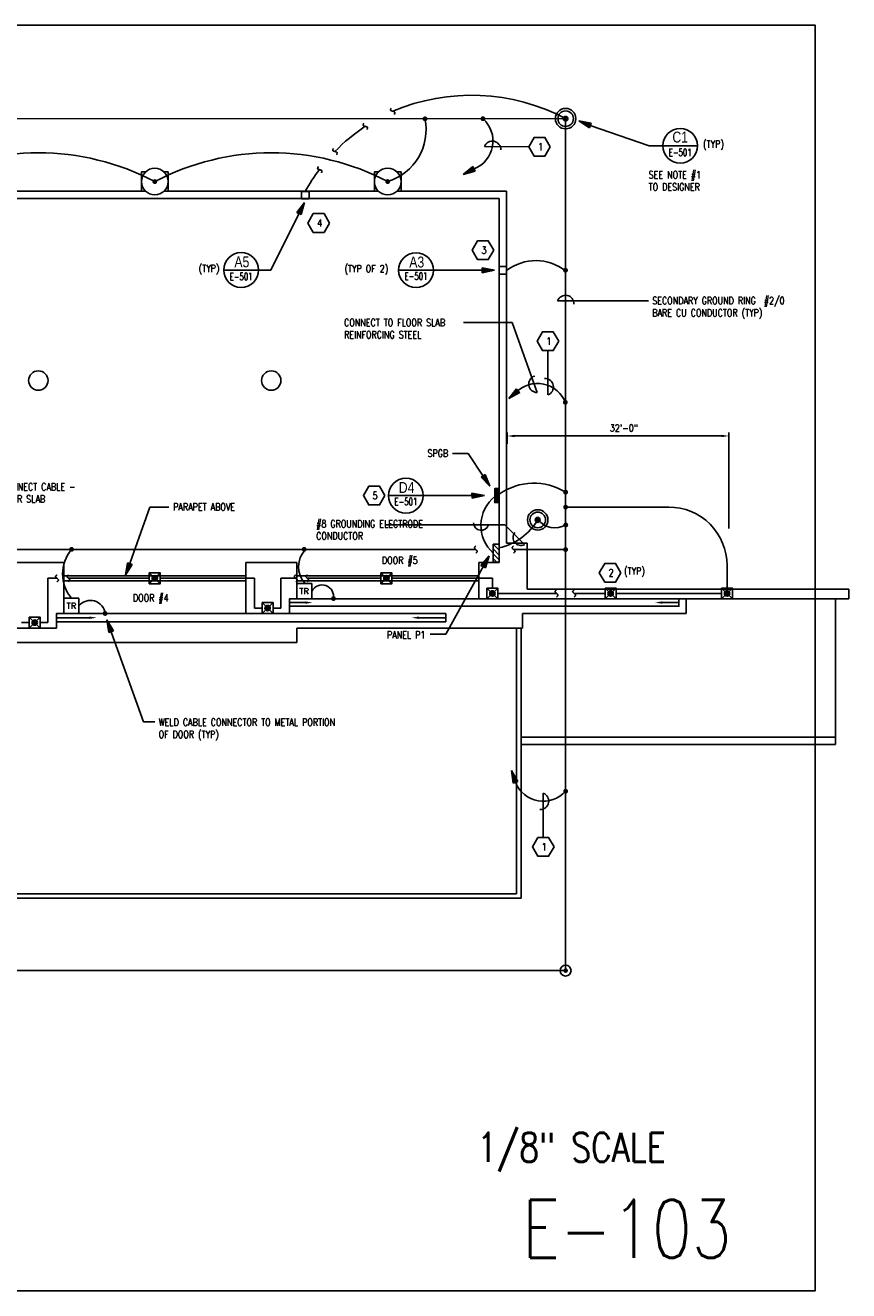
# Model space of a CAD drawing. Header units: inches. Extents: x -9715 to 32893, y -15613 to -1138.
# Tile 353 of 380: x 17170 to 18528, y -12961 to -10875. Entities that reach past the tile are written whole.
import ezdxf
from ezdxf.enums import TextEntityAlignment as Align

# ---------------------------------------------------------------- set-up
doc = ezdxf.new("R2010")
doc.units = ezdxf.units.IN
doc.header["$MEASUREMENT"] = 0
doc.layers.get('0').update_dxf_attribs({"color": 252})
doc.layers.get('DEFPOINTS').update_dxf_attribs({"color": 11})
for name, color, linetype in [('E-ANNO-TEXT', 3, 'Continuous'), ('E-LITE-CIRC', 133, 'Continuous'), ('E-POWR-CIRC', 113, 'Continuous'), ('E-POWR-EQPM', 113, 'Continuous'), ('E-POWR-PANL', 113, 'Continuous'), ('S-ANNO-DIMS', 2, 'Continuous'), ('S-FNDN-FTNG', 138, 'Continuous')]:
    doc.layers.add(name, color=color, linetype=linetype)
doc.layers.add('E-ELEC-WIRE', color=133, linetype='Continuous', lineweight=25)
doc.styles.add('DIM', font='ROMANS.shx', dxfattribs={"width": 0.8})
doc.styles.get("Standard").update_dxf_attribs({"font": 'romans.shx', "width": 0.8})
doc.styles.add('Title', font='swiss.ttf', dxfattribs={"width": 0.8})
doc.dimstyles.get("Standard").update_dxf_attribs({"dimtxt": 0.18, "dimasz": 0.18, "dimexe": 0.18, "dimexo": 0.0625, "dimgap": 0.09, "dimtad": 0, "dimtih": 1, "dimtoh": 1, "dimdec": 4, "dimzin": 0, "dimdsep": 46, "dimtxsty": 'Standard', "dimcen": 0.09, "dimadec": 0, "dimazin": 0, "dimtfac": 1, "dimtdec": 4, "dimtofl": 0, "dimtmove": 0, "dimatfit": 3, "dimfxl": 1, "dimtolj": 1, "dimtzin": 0, "dimarcsym": 0})

# ---------------------------------------------------------------- blocks, each defined once
blk = doc.blocks.new('PARAPET')
h = blk.add_hatch(color=256)
edge = h.paths.add_edge_path()
edge.add_arc((0, 0), 2.95, 0, 360)
for p, q in [((-6, 6), (6, -6)), ((6, 6), (-6, -6))]:
    blk.add_line(p, q)
blk.add_lwpolyline([(-6, 6), (6, 6), (6, -6), (-6, -6)], close=True)
blk.add_circle((0, 0), 2.95)
blk = doc.blocks.new('*X560')
at = {"color": 0}
for p, q in [((297, 330.1), (302.9, 336)), ((297, 330.2), (302.8, 336)), ((297, 330.4), (302.6, 336)), ((297, 330.6), (302.4, 336)), ((297, 330.8), (302.2, 336)), ((297, 330.9), (302.1, 336)), ((297, 331.1), (301.9, 336)), ((297, 331.3), (301.7, 336)), ((297, 331.5), (301.5, 336)), ((297, 331.6), (301.4, 336)), ((297, 331.8), (301.2, 336)), ((297, 332), (301, 336)), ((297, 332.2), (300.8, 336)), ((297, 332.4), (300.6, 336)), ((297, 332.5), (300.5, 336)), ((297, 332.7), (300.3, 336)), ((297, 332.9), (300.1, 336)), ((297, 333.1), (299.9, 336)), ((297, 333.2), (299.8, 336)), ((297, 333.4), (299.6, 336)), ((297, 333.6), (299.4, 336)), ((297, 333.8), (299.2, 336)), ((297, 333.9), (299.1, 336)), ((297, 334.1), (298.9, 336)), ((297, 334.3), (298.7, 336)), ((297, 334.5), (298.5, 336)), ((297, 334.7), (298.3, 336)), ((297, 334.8), (298.2, 336)), ((297, 335), (298, 336)), ((297, 335.2), (297.8, 336)), ((297, 335.4), (297.6, 336)), ((297, 335.5), (297.5, 336)), ((297, 335.7), (297.3, 336)), ((297, 335.9), (297.1, 336)), ((297.1, 330), (303.1, 336)), ((297.3, 330), (303.3, 336)), ((297.5, 330), (303.5, 336)), ((297.6, 330), (303.6, 336)), ((297.8, 330), (303.8, 336)), ((298, 330), (304, 336)), ((298.2, 330), (304.2, 336)), ((298.4, 330), (304.4, 336)), ((298.5, 330), (304.5, 336)), ((298.7, 330), (304.7, 336)), ((298.9, 330), (304.9, 336)), ((299.1, 330), (305.1, 336)), ((299.2, 330), (305.2, 336)), ((299.4, 330), (305.4, 336)), ((299.6, 330), (305.6, 336)), ((299.8, 330), (305.8, 336)), ((299.9, 330), (305.9, 336)), ((300.1, 330), (306.1, 336)), ((300.3, 330), (306.3, 336)), ((300.5, 330), (306.5, 336)), ((300.7, 330), (306.7, 336)), ((300.8, 330), (306.8, 336)), ((301, 330), (307, 336)), ((301.2, 330), (307.2, 336)), ((301.4, 330), (307.4, 336)), ((301.5, 330), (307.5, 336)), ((301.7, 330), (307.7, 336)), ((301.9, 330), (307.9, 336)), ((302.1, 330), (308.1, 336)), ((302.2, 330), (308.2, 336)), ((302.4, 330), (308.4, 336)), ((302.6, 330), (308.6, 336)), ((302.8, 330), (308.8, 336)), ((303, 330), (309, 336)), ((303.1, 330), (309.1, 336)), ((303.3, 330), (309.3, 336)), ((303.5, 330), (309.5, 336)), ((303.7, 330), (309.7, 336)), ((303.8, 330), (309.8, 336)), ((304, 330), (310, 336)), ((304.2, 330), (310.2, 336)), ((304.4, 330), (310.4, 336)), ((304.5, 330), (310.5, 336)), ((304.7, 330), (310.7, 336)), ((304.9, 330), (310.9, 336)), ((305.1, 330), (311.1, 336)), ((305.3, 330), (311.3, 336)), ((305.4, 330), (311.4, 336)), ((305.6, 330), (311.6, 336)), ((305.8, 330), (311.8, 336)), ((306, 330), (312, 336)), ((306.1, 330), (312.1, 336)), ((306.3, 330), (312.3, 336)), ((306.5, 330), (312.5, 336)), ((306.7, 330), (312.7, 336)), ((306.8, 330), (312.8, 336)), ((307, 330), (313, 336)), ((307.2, 330), (313.2, 336)), ((307.4, 330), (313.4, 336)), ((307.5, 330), (313.5, 336)), ((307.7, 330), (313.7, 336)), ((307.9, 330), (313.9, 336)), ((308.1, 330), (314.1, 336)), ((308.3, 330), (314.3, 336)), ((308.4, 330), (314.4, 336)), ((308.6, 330), (314.6, 336)), ((308.8, 330), (314.8, 336)), ((309, 330), (315, 336)), ((309.1, 330), (315, 335.9)), ((309.3, 330), (315, 335.7)), ((309.5, 330), (315, 335.5)), ((309.7, 330), (315, 335.3)), ((309.8, 330), (315, 335.2)), ((310, 330), (315, 335)), ((310.2, 330), (315, 334.8)), ((310.4, 330), (315, 334.6)), ((310.6, 330), (315, 334.4)), ((310.7, 330), (315, 334.3)), ((310.9, 330), (315, 334.1)), ((311.1, 330), (315, 333.9)), ((311.3, 330), (315, 333.7)), ((311.4, 330), (315, 333.6)), ((311.6, 330), (315, 333.4)), ((311.8, 330), (315, 333.2)), ((312, 330), (315, 333)), ((312.1, 330), (315, 332.9)), ((312.3, 330), (315, 332.7)), ((312.5, 330), (315, 332.5)), ((312.7, 330), (315, 332.3)), ((312.9, 330), (315, 332.1)), ((313, 330), (315, 332)), ((313.2, 330), (315, 331.8)), ((313.4, 330), (315, 331.6)), ((313.6, 330), (315, 331.4)), ((313.7, 330), (315, 331.3)), ((313.9, 330), (315, 331.1)), ((314.1, 330), (315, 330.9)), ((314.3, 330), (315, 330.7)), ((314.4, 330), (315, 330.6)), ((314.6, 330), (315, 330.4)), ((314.8, 330), (315, 330.2)), ((315, 330), (315, 330))]:
    blk.add_line(p, q, dxfattribs=at)
blk = doc.blocks.new('PNL277')
at = {"color": 0, "linetype": 'ByBlock', "lineweight": -2, "xscale": 1.333333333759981, "yscale": 1.333333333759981, "zscale": 1.33333333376}
blk.add_blockref('*X560', (-407.6, -448), dxfattribs=at)
blk = doc.blocks.new('ARROW1')
at = {"ltscale": 3}
blk.add_hatch(color=256, dxfattribs=at).paths.add_polyline_path([(-1.7, -0.34), (-1.7, 0.35), (0, 0)])
for points in [[(0, 0), (-1.7, 0.35)], [(0, 0), (-1.7, -0.34)]]:
    blk.add_lwpolyline(points, dxfattribs=at)
at = {"layer": 'E-ELEC-WIRE', "ltscale": 3}
blk.add_lwpolyline([(-1.7, -0.34), (-1.7, 0.35)], dxfattribs=at)
blk = doc.blocks.new('BREAK')
at = {"color": 0, "linetype": 'Continuous', "lineweight": -2}
blk.add_lwpolyline([(0, 0.062), (-0.005, 0.057), (-0.01, 0.052), (-0.014, 0.048), (-0.018, 0.044), (-0.02, 0.041), (-0.023, 0.038), (-0.024, 0.035), (-0.025, 0.033), (-0.025, 0.03), (-0.025, 0.028), (-0.024, 0.026), (-0.023, 0.024), (-0.021, 0.022), (-0.019, 0.02), (-0.018, 0.018), (-0.016, 0.016), (-0.014, 0.014), (-0.012, 0.012), (-0.01, 0.01), (-0.008, 0.008), (-0.006, 0.006), (-0.004, 0.004), (-0.002, 0.002), (0, 0), (0.002, -0.002), (0.004, -0.004), (0.006, -0.006), (0.008, -0.008), (0.01, -0.01), (0.012, -0.012), (0.014, -0.014), (0.016, -0.016), (0.018, -0.018), (0.019, -0.02), (0.021, -0.022), (0.023, -0.024), (0.024, -0.026), (0.025, -0.028), (0.025, -0.03), (0.025, -0.033), (0.024, -0.035), (0.023, -0.038), (0.02, -0.041), (0.018, -0.044), (0.014, -0.048), (0.01, -0.052), (0.005, -0.057), (0, -0.062)], dxfattribs=at)
blk = doc.blocks.new('*X558')
at = {"color": 0}
for p, q in [((0, 0), (8, 8)), ((0, 6.4), (1.6, 8)), ((6.4, 0), (14.4, 8)), ((12.7, 0), (20.7, 8)), ((19.1, 0), (24, 4.9))]:
    blk.add_line(p, q, dxfattribs=at)
blk = doc.blocks.new('PNL120')
at = {"color": 0, "linetype": 'ByBlock', "lineweight": -2}
for p, q in [((-12, 0), (12, 0)), ((-12, -8), (-12, 0)), ((12, 0), (12, -8)), ((12, -8), (-12, -8))]:
    blk.add_line(p, q, dxfattribs=at)
at = {"linetype": 'ByBlock', "lineweight": -2}
blk.add_blockref('*X558', (-12, -8), dxfattribs=at)
blk = doc.blocks.new('ROD')
at = {"const_width": 3.75}
blk.add_lwpolyline([(-1.875, 0, 1), (1.875, 0, 1)], format="xyb", close=True, dxfattribs=at)
blk.add_circle((0, 0), 9)

msp = doc.modelspace()

# ---------------------------------------------------------------- hatches: boundary and pattern name
at = {"layer": 'E-POWR-CIRC'}
h = msp.add_hatch(color=256, dxfattribs=at)
edge = h.paths.add_edge_path()
edge.add_arc((17829.35765, -11029.48727), 4.03415, 180, 540, ccw=False)
h = msp.add_hatch(color=256, dxfattribs=at)
edge = h.paths.add_edge_path()
edge.add_arc((17924.89999, -11029.32058), 4.03415, 0, 360)
h = msp.add_hatch(color=256, dxfattribs=at)
edge = h.paths.add_edge_path()
edge.add_arc((18061.19733, -11029.2484), 5.04268, 0, 360)
h = msp.add_hatch(color=256, dxfattribs=at)
edge = h.paths.add_edge_path()
edge.add_arc((17383.86645, -11132.95703), 4.03415, 0, 360)
h = msp.add_hatch(color=256, dxfattribs=at)
edge = h.paths.add_edge_path()
edge.add_arc((17767.86645, -11132.95703), 4.03415, 0, 360)
h = msp.add_hatch(color=256, dxfattribs=at)
edge = h.paths.add_edge_path()
edge.add_arc((18060.98477, -11279.16742), 4.03415, -90, 270)
h = msp.add_hatch(color=256, dxfattribs=at)
edge = h.paths.add_edge_path()
edge.add_arc((18060.72754, -11496.90009), 4.03415, 90, 450)
h = msp.add_hatch(color=256, dxfattribs=at)
edge = h.paths.add_edge_path()
edge.add_arc((18061.15841, -11644.99405), 4.03415, -90, 270)
h = msp.add_hatch(color=256, dxfattribs=at)
edge = h.paths.add_edge_path()
edge.add_arc((18061.1596, -11669.60068), 4.03415, 90, 450)
h = msp.add_hatch(color=256, dxfattribs=at)
edge = h.paths.add_edge_path()
edge.add_arc((18015.19294, -11690.68935), 4.03415, 0, 360)
h = msp.add_hatch(color=256, dxfattribs=at)
edge = h.paths.add_edge_path()
edge.add_arc((18061.45483, -11698.99404), 4.03415, -90, 270)
h = msp.add_hatch(color=256, dxfattribs=at)
edge = h.paths.add_edge_path()
edge.add_arc((17246.59808, -11739.28228), 4.03415, 90, 450, ccw=False)
h = msp.add_hatch(color=256, dxfattribs=at)
edge = h.paths.add_edge_path()
edge.add_arc((17630.0961, -11739.28228), 4.03415, 90, 450, ccw=False)
h = msp.add_hatch(color=256, dxfattribs=at)
edge = h.paths.add_edge_path()
edge.add_arc((18061.19294, -11739.63685), 4.03415, 0, 360)
h = msp.add_hatch(color=256, dxfattribs=at)
edge = h.paths.add_edge_path()
edge.add_arc((17678.46425, -11820.40158), 4.03415, 90, 450, ccw=False)
h = msp.add_hatch(color=256, dxfattribs=at)
edge = h.paths.add_edge_path()
edge.add_arc((17301.88407, -11844.95703), 4.03415, 90, 450, ccw=False)
h = msp.add_hatch(color=256, dxfattribs=at)
edge = h.paths.add_edge_path()
edge.add_arc((18061.19386, -12138.02576), 4.03415, 90, 450, ccw=False)

# ---------------------------------------------------------------- linework, layer by layer
at = {"layer": 'DEFPOINTS'}
msp.add_lwpolyline([(15521.78562, -12961.32392), (18472.6634, -12961.32392), (18472.6634, -10875.36582), (15522.33734, -10875.36582)], close=True, dxfattribs=at)
at = {"layer": 'E-ANNO-TEXT'}
for p, q in [((17927.30415, -11075.31731), (18000.29568, -11075.55246, -52.59464)), ((18221.36319, -11074.00691), (18278.78955, -11074.00691)), ((17497.49837, -11278.77061), (17554.92474, -11278.77061)), ((17554.92474, -11278.77061), (17554.92474, -11278.77061)), ((17785.82325, -11279.08729), (17843.24961, -11279.08729)), ((17923.90667, -11279.08729), (17843.24961, -11279.08729)), ((18047.95151, -11329.47667, 4.64172), (18198.0269, -11329.71182, -47.95292)), ((17892.96242, -11365.39502, -13.67145), (17972.86244, -11365.39502, -13.67145)), ((18014.00597, -11480.72037, 38.92319), (17972.86244, -11365.39502, -13.67145)), ((18032.06631, -11484.62365, 38.92319), (18031.96759, -11411.63181, -13.67145)), ((17900.4889, -11581.25225), (17874.79797, -11581.25225)), ((17925.30318, -11618.46904), (17900.4889, -11581.25225)), ((17769.11576, -11650.73953), (17826.54213, -11650.73953)), ((17907.19918, -11650.73953), (17826.54213, -11650.73953)), ((17339.7075, -11770.52154), (17375.7308, -11669.55501)), ((17375.7308, -11669.55501), (17406.98836, -11669.55501)), ((17961.08423, -11699.01816), (17765.29051, -11699.01816)), ((17993.28121, -11731.40489), (17961.08423, -11699.01816)), ((17935.04891, -11749.9408), (17863.48344, -11879.32946)), ((17863.48344, -11879.32946), (17838.08716, -11879.32946)), ((18024.38137, -12141.28241, 9.5518), (18024.28266, -12214.27425, -43.04284))]:
    msp.add_line(p, q, dxfattribs=at)
msp.add_lwpolyline([(18101.87438, -11040.61253), (18199.0606, -11074.00691), (18221.36319, -11074.00691)], dxfattribs=at)
for points, elevation in [([(18035.92848, -11075.55251), (18027.02024, -11060.12303), (18009.2038, -11060.12309), (18000.29568, -11075.55246), (18009.20387, -11090.98196), (18027.02031, -11090.98194)], -47.71153), ([(17671.95222, -11201.29371), (17663.04398, -11185.86424), (17645.22754, -11185.8643), (17636.31942, -11201.29367), (17645.22762, -11216.72317), (17663.04405, -11216.72315)], -35.90698), ([(18049.74231, -11396.20237), (18040.83407, -11380.77289), (18023.01763, -11380.77296), (18014.10951, -11396.20232), (18023.01771, -11411.63182), (18040.83415, -11411.6318)], -35.90698), ([(18042.09911, -12229.70369), (18033.19088, -12214.27422), (18015.37444, -12214.27428), (18006.46631, -12229.70364), (18015.37451, -12245.13315), (18033.19095, -12245.13313)], -43.04284)]:
    msp.add_lwpolyline(points, close=True, dxfattribs=dict(at, elevation=elevation))
for points in [[(17942.65855, -11246.03448), (17933.75031, -11230.605), (17915.93387, -11230.60507), (17907.02575, -11246.03443), (17915.93394, -11261.46393), (17933.75038, -11261.46392)], [(17763.32535, -11650.66796), (17754.41711, -11635.23848), (17736.60067, -11635.23854), (17727.69255, -11650.66791), (17736.60075, -11666.09741), (17754.41718, -11666.09739)], [(18152.37975, -11777.80838), (18143.47151, -11762.3789), (18125.65507, -11762.37897), (18116.74695, -11777.80833), (18125.65515, -11793.23783), (18143.47158, -11793.23781)]]:
    msp.add_lwpolyline(points, close=True, dxfattribs=at)
at = {"layer": 'E-ANNO-TEXT', "ltscale": 100}
for centre in [(18250.07637, -11074.00691), (17526.21155, -11278.77061), (17814.53643, -11279.08729), (17797.82895, -11650.73953)]:
    msp.add_circle(centre, 28.71318, dxfattribs=at)
at = {"layer": 'E-ANNO-TEXT', "color": 3}
msp.add_arc((17987.32809, -11720.04245), 12.82749, 138.89332662, 297.65138513, dxfattribs=at)
at = {"layer": 'E-LITE-CIRC', "color": 3}
for centre, radius, start, end in [((17940.33535, -11080.20296), 13.91697, 357.2757178, 159.44801487), ((18060.98272, -11334.36232, 4.64172), 13.91697, 357.2757178, 159.44801487), ((18014.22212, -11466.80508, 38.92319), 13.91697, 106.93778518, 269.11008224), ((18027.20502, -11471.58334, 38.92319), 13.91697, 290.44489433, 92.61719139), ((17921.9725, -11695.02945), 12.82749, 183.12542608, 341.88348459), ((18019.52009, -12154.32272, 9.5518), 13.91697, 267.38280861, 69.55510567)]:
    msp.add_arc(centre, radius, start, end, dxfattribs=at)
at = {"layer": 'E-POWR-CIRC'}
for p, q in [((15938.55391, -11029.34996), (18061.19733, -11029.2484)), ((18061.19294, -12433.62249), (18061.19733, -11029.2484)), ((17913.19294, -11739.63685), (15938.48975, -11739.63346)), ((18061.19294, -11739.63685), (17975.3762, -11739.63685)), ((17765.79812, -11782.95703), (17765.79812, -11790.95703)), ((17207.75369, -11859.95703), (17207.75369, -11786.95703)), ((17222.52614, -11786.95703), (17207.75369, -11786.95703)), ((17374.79156, -11786.95703), (17241.51299, -11786.95703)), ((17392.79156, -11786.95703), (17547.9792, -11786.95703)), ((17547.9792, -11835.95703), (17547.9792, -11786.95703)), ((17591.75369, -11835.95703), (17591.75369, -11786.95703)), ((17616.18157, -11786.95703), (17591.75369, -11786.95703)), ((17756.72323, -11786.95703), (17635.2819, -11786.95703)), ((17774.72323, -11786.95703), (17940.41012, -11786.95703)), ((17940.41012, -11802.95703), (17940.41012, -11786.9968)), ((17949.41012, -11811.76953), (18046.09688, -11811.76953)), ((18075.09919, -11811.95703), (18126.29801, -11811.95703)), ((18144.29801, -11811.95703), (18318.29801, -11811.95703)), ((17547.9792, -11835.95703), (17560.86645, -11835.95703)), ((17578.86645, -11835.95703), (17591.75369, -11835.95703)), ((17163.9792, -11859.95703), (17176.86645, -11859.95703)), ((17194.86645, -11859.95703), (17207.75369, -11859.95703)), ((15938.43354, -12433.81714), (18061.19294, -12433.62249))]:
    msp.add_line(p, q, dxfattribs=at)
at = {"layer": 'E-POWR-CIRC', "ltscale": 200}
for p, q in [((18231.35339, -11669.60065), (18061.1596, -11669.60068)), ((18327.32351, -11765.67408), (18327.29801, -11802.95703))]:
    msp.add_line(p, q, dxfattribs=at)
at = {"layer": 'E-POWR-CIRC'}
for centre, radius in [((18061.19733, -11029.2484), 16.84088), ((18061.19733, -11029.2484), 12.84088), ((18015.19294, -11690.68935), 16.84088), ((18015.19294, -11690.68935), 12.84088), ((18015.19294, -11690.68935), 4.03415)]:
    msp.add_circle(centre, radius, dxfattribs=at)
for centre, radius, start, end in [((17905.78365, -11322.9839), 332.31605, 62.11695306, 112.96372009), ((17741.84008, -11047.64108), 89.19744, 286.9647815, 11.88207106), ((17892.08434, -11066.15033), 49.32847, 291.60232648, 48.29866533), ((17901.06176, -11298.00481), 307.52164, 123.60379503, 135.74999872), ((17191.86645, -11498.19521), 412.62929, 62.26979718, 117.73020282), ((17575.86645, -11498.19521), 412.62929, 62.26979718, 117.73020282), ((17901.06176, -11298.00481), 307.52164, 143.08183092, 151.07335134), ((18012.10232, -11343.67949), 80.35643, 52.34136762, 126.87515981), ((18014.7924, -11515.04368), 49.32847, 19.83019782, 136.52653668), ((18008.71363, -11728.84825), 98.70275, 57.90391547, 125.16571713), ((17982.89105, -11700.01472), 61.31701, 128.73360407, 228.00563324), ((17928.22817, -11637.6347), 102.09649, 283.38709631, 328.86000642), ((18043.50929, -11668.25201), 35.63904, 218.48789765, 300.2296851), ((17294.05419, -11779.79577), 62.18529, 139.77473028, 220.2280978), ((17662.12824, -11767.93324), 41.26409, 136.70625102, 222.27159551), ((17659.68018, -11817.027), 19.06989, 348.72306312, 151.84692795), ((17277.74444, -11847.74615), 24.39377, 6.10635971, 140.70411925), ((18024.36411, -12105.21011), 49.32847, 201.60232648, 318.29866533)]:
    msp.add_arc(centre, radius, start, end, dxfattribs=at)
at = {"layer": 'E-POWR-CIRC', "ltscale": 200}
msp.add_arc((18231.32354, -11765.60065), 96, 359.95617647, 90, dxfattribs=at)
at = {"layer": 'E-POWR-EQPM'}
for p, q in [((17617.86645, -11820.68935), (17617.86645, -11795.68935)), ((17617.86645, -11795.68935), (17642.86645, -11795.68935)), ((17642.86645, -11795.68935), (17642.86645, -11820.68935)), ((17233.86645, -11844.95703), (17233.86645, -11819.95703)), ((17233.86645, -11819.95703), (17258.86645, -11819.95703)), ((17258.86645, -11819.95703), (17258.86645, -11844.95703)), ((17617.86645, -11820.68935), (17642.86645, -11820.68935)), ((17233.86645, -11844.95703), (17258.86645, -11844.95703))]:
    msp.add_line(p, q, dxfattribs=at)
for points in [[(17625.65749, -11161.25982), (17638.15749, -11161.25982), (17638.15749, -11149.25982), (17625.65749, -11149.25982)], [(17951.86645, -11273.14877), (17951.86645, -11285.64877), (17963.89866, -11285.64877), (17963.86645, -11273.14877)]]:
    msp.add_lwpolyline(points, close=True, dxfattribs=at)
at = {"layer": 'S-ANNO-DIMS', "color": 3}
for p, q in [((17965.07318, -11565.11511), (17965.07318, -11546.35024)), ((18318.21836, -11552.35024), (17977.07318, -11552.35024)), ((18330.21836, -11704.9425), (18330.21836, -11546.35024))]:
    msp.add_line(p, q, dxfattribs=at)
for points in [[(17977.07318, -11550.35024), (17977.07318, -11554.35024), (17965.07318, -11552.35024)], [(18318.21836, -11550.35024), (18318.21836, -11554.35024), (18330.21836, -11552.35024)]]:
    msp.add_solid(points, dxfattribs=at)
at = {"layer": 'S-FNDN-FTNG'}
for p, q in [((17014.96612, -11148.95703), (17368.76678, -11148.95703)), ((17398.96612, -11148.95703), (17752.76678, -11148.95703)), ((17782.96612, -11148.95703), (17963.86645, -11148.95703)), ((16047.86645, -11160.95703), (17951.86645, -11160.95703)), ((17951.86645, -11160.95703), (17951.86645, -11736.95703)), ((17963.86645, -11728.95703), (17997.86645, -11728.95703)), ((17997.86645, -11728.95703), (17997.86645, -11804.95703)), ((17149.86645, -11760.95703), (17233.86645, -11760.95703)), ((17233.86645, -11782.95703), (17533.86645, -11782.95703)), ((17617.86645, -11782.95703), (17917.86645, -11782.95703)), ((17233.86645, -11790.95703), (17533.86645, -11790.95703)), ((17617.86645, -11790.95703), (17917.86645, -11790.95703)), ((17997.86645, -11804.95703), (18527.87814, -11804.95703)), ((18527.87814, -11804.95703), (18527.87814, -11820.95703)), ((17917.86645, -11820.95703), (17617.86645, -11820.95703)), ((17917.86645, -11820.95703), (17617.86645, -11820.95703)), ((18527.87814, -11820.95703), (17917.86645, -11820.95703)), ((18259.86645, -11844.95703), (18259.86645, -11820.95703)), ((18505.87562, -12048.95703), (18505.87562, -11820.95703)), ((17605.86645, -11844.95703), (17863.86645, -11844.95703)), ((17863.86645, -11844.95703), (17863.86645, -11858.95703)), ((17989.86645, -11844.95703), (17989.86645, -11868.95703)), ((17989.86645, -11844.95703), (18259.86645, -11844.95703)), ((17149.86645, -11868.95703), (17221.86645, -11868.95703)), ((17863.86645, -11858.95703), (17221.86645, -11858.95703)), ((17617.86645, -11868.95703), (17617.86645, -11892.95703)), ((17989.86645, -11868.95703), (17617.86645, -11868.95703)), ((17980.37562, -11868.95703), (17980.37562, -12306.95703)), ((17987.87562, -11868.95703), (17987.87562, -12314.45703)), ((17617.86645, -11892.95703), (16381.86645, -11892.95703)), ((18505.87562, -12048.95703), (18505.87562, -12060.95703)), ((17987.87562, -12060.95703), (18505.87562, -12060.95703)), ((16019.37562, -12306.95703), (17980.37562, -12306.95703)), ((17987.87562, -12314.45703), (16011.87562, -12314.45703))]:
    msp.add_line(p, q, dxfattribs=at)
at = {"layer": 'S-FNDN-FTNG', "linetype": 'Continuous'}
msp.add_line((17987.87562, -12048.95703), (18505.87562, -12048.95703), dxfattribs=at)
at = {"layer": 'S-FNDN-FTNG'}
for points in [[(17368.76678, -11116.95703), (17361.86645, -11116.95703), (17361.86645, -11148.95703), (17368.76678, -11148.95703)], [(17405.86645, -11116.95703), (17398.96612, -11116.95703)], [(17398.96612, -11148.95703), (17405.86645, -11148.95703), (17405.86645, -11116.95703)], [(17752.76678, -11116.95703), (17745.86645, -11116.95703), (17745.86645, -11148.95703), (17752.76678, -11148.95703)], [(17789.86645, -11116.95703), (17782.96612, -11116.95703)], [(17782.96612, -11148.95703), (17789.86645, -11148.95703), (17789.86645, -11116.95703)], [(17963.86645, -11728.95703), (17963.86645, -11148.95703)], [(17951.86645, -11736.95703), (17951.86645, -11760.95703)], [(17233.86645, -11760.95703), (17233.86645, -11844.95703)], [(17533.86645, -11844.95703), (17533.86645, -11760.95703)], [(17533.86645, -11760.95703), (17617.86645, -11760.95703)], [(17617.86645, -11760.95703), (17617.86645, -11820.95703)], [(17917.86645, -11760.95703), (17917.86645, -11820.95703)], [(17917.86645, -11760.95703), (17951.86645, -11760.95703)], [(17617.86645, -11820.95703), (17605.86645, -11820.95703), (17605.86645, -11844.95703)], [(17605.86645, -11832.95703), (18247.86645, -11832.95703), (18247.86645, -11820.95703)], [(17631.86645, -11826.95703), (17605.86645, -11826.95703)], [(18220.72956, -11826.95703), (18247.86645, -11826.95703)], [(17233.86645, -11844.95703), (17221.86645, -11844.95703), (17221.86645, -11868.95703)], [(17233.86645, -11844.95703), (17533.86645, -11844.95703)], [(17233.86645, -11844.95703), (17533.86645, -11844.95703)], [(17605.86645, -11844.95703), (17533.86645, -11844.95703)], [(17275.86645, -11851.95703), (17221.86645, -11851.95703)], [(17819.27832, -11851.95703), (17863.27832, -11851.95703)]]:
    msp.add_lwpolyline(points, dxfattribs=at)
for centre, radius in [((17383.86645, -11132.95703), 22), ((17767.86645, -11132.95703), 22), ((17191.86645, -11460.95703), 16), ((17191.86645, -11460.95703), 16), ((17575.86645, -11460.95703), 16), ((17575.86645, -11460.95703), 16)]:
    msp.add_circle(centre, radius, dxfattribs=at)
for points in [[(17631.86645, -11828.95703), (17631.86645, -11824.95703), (17643.86645, -11826.95703)], [(18220.72956, -11828.95703), (18220.72956, -11824.95703), (18208.72956, -11826.95703)], [(17275.86645, -11849.95703), (17275.86645, -11853.95703), (17287.86645, -11851.95703)], [(17819.27832, -11849.95703), (17819.27832, -11853.95703), (17807.27832, -11851.95703)]]:
    msp.add_solid(points, dxfattribs=at)

# ---------------------------------------------------------------- block references
at = {"layer": 'E-ANNO-TEXT', "yscale": 12, "zscale": 12}
for p, xscale, rotation in [((18083.18531, -11032.58278), 12.0000000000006, 156.9145450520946), ((17943.99593, -11278.84039), 12.00000000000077, 0.948665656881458), ((17936.24224, -11635.32064), -12.00000000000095, 122.7446941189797), ((17927.28845, -11650.49263), 12.00000000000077, 0.948665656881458), ((17335.67505, -11781.82373), 12.00000000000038, 250.3643862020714), ((17935.04891, -11749.9408), -12.00000000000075, 241.1637170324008)]:
    msp.add_blockref('ARROW1', p, dxfattribs=dict(at, xscale=xscale, rotation=rotation))
at = {"layer": 'E-LITE-CIRC', "rotation": 270}
msp.add_blockref('PNL277', (17951.84399, -11650.17307), dxfattribs=at)
at = {"layer": 'E-POWR-CIRC'}
for name, p, xscale, yscale, zscale, rotation in [('BREAK', (17776.07343, -11017.02838), 96.00000000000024, 96, 96, 207.4470966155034), ('BREAK', (17731.0459, -11042.04417), 96.00000000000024, 96, 96, 207.4470966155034), ('BREAK', (17680.94242, -11083.4924), 96.00000000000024, 96, 96, 207.4470966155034), ('BREAK', (17655.92846, -11113.49814), 96.00000000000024, 96, 96, 207.4470966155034), ('ARROW1', (17892.06947, -11121.14643), 11.99999999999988, 12, 12, 206.8424906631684), ('ARROW1', (17967.47715, -11490.72394), 12.00000000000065, 12, 12, 220.0941293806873), ('ARROW1', (17972.19925, -12104.03053), -12.00000000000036, 12, 12, 287.8803882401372)]:
    msp.add_blockref(name, p, dxfattribs=dict(at, xscale=xscale, yscale=yscale, zscale=zscale, rotation=rotation))
at = {"layer": 'E-POWR-CIRC', "xscale": 96, "yscale": 96, "zscale": 96}
for p in [(17913.19294, -11739.63685), (17975.37481, -11739.63685), (17222.66635, -11786.99853), (17241.57124, -11786.99853), (17616.31097, -11786.99853), (17635.30103, -11786.99853), (18046.19294, -11811.76953), (18075.19294, -11811.95703)]:
    msp.add_blockref('BREAK', p, dxfattribs=at)
at = {"layer": 'E-POWR-EQPM', "xscale": 1.5, "yscale": 1.5, "zscale": 1.5}
for p in [(17383.79156, -11786.95719), (17765.72323, -11786.95719), (17940.41012, -11811.95719), (18135.29801, -11811.95719), (18327.29801, -11811.95719), (17569.86645, -11835.95719), (17185.86645, -11859.95719)]:
    msp.add_blockref('PARAPET', p, dxfattribs=at)
at = {"layer": 'E-POWR-EQPM', "xscale": -1, "rotation": 314.9999999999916}
msp.add_blockref('ROD', (18061.19294, -12433.62249), dxfattribs=at)
at = {"layer": 'E-POWR-PANL', "xscale": 1.25, "yscale": 1.25, "zscale": 1.25, "rotation": 270}
msp.add_blockref('PNL120', (17951.86645, -11745.58617), dxfattribs=at)

# ---------------------------------------------------------------- texts
at = {"width": 528, "attachment_point": 1}
for s, insert, char_height in [('1/8" SCALE', (17915.42075, -12700.928), 48), ('E-103', (17989.29607, -12811.428), 96)]:
    msp.add_mtext(s, dxfattribs=dict(at, insert=insert, char_height=char_height))
at = {"layer": 'E-ANNO-TEXT', "style": 'Title', "width": 0.8}
for s, p in [('C1', (18250.07637, -11059.65032)), ('A5', (17527.39805, -11265.31102)), ('A3', (17815.72292, -11265.62771)), ('D4', (17799.01544, -11637.27995))]:
    msp.add_text(s, height=18, dxfattribs=at).set_placement(p, align=Align.MIDDLE_CENTER)
at = {"layer": 'E-ANNO-TEXT', "width": 0.7}
for p in [(18250.07637, -11084.81289), (17526.21155, -11289.57659), (17814.53643, -11288.85247), (17797.82895, -11660.50471)]:
    msp.add_text('E-501', height=12, dxfattribs=at).set_placement(p, align=Align.MIDDLE_CENTER)
at = {"layer": 'E-ANNO-TEXT', "char_height": 12}
for s, insert, width, attachment_point in [('1', (18015.64009, -11069.47463, -47.71153), 24.6027905, 1), ('4', (17651.66383, -11195.21584, -35.90698), 24.6027905, 1), ('3', (17922.37015, -11239.95661), 24.6027905, 1), ('1', (18029.45392, -11390.12449, -35.90698), 24.6027905, 1), ('SPGB', (17833.37727, -11586.87567), 114.96, 7), ('5', (17743.03696, -11644.59008), 24.6027905, 1), ('#8 GROUNDING ELECTRODE CONDUCTOR', (17649.85578, -11691.13581), 193.607531, 1), ('2', (18132.09136, -11771.73051), 24.6027905, 1), ('(TYP)', (18157.54053, -11768.90566), 24.6027905, 1), ('PANEL P1', (17766.59077, -11886.27327), 114.96, 7), ('1', (18021.81072, -12223.62582, -43.04284), 24.6027905, 1)]:
    msp.add_mtext(s, dxfattribs=dict(at, insert=insert, width=width, attachment_point=attachment_point))
at = {"layer": 'E-ANNO-TEXT', "ltscale": 100, "char_height": 12}
for s, insert, width, attachment_point in [('(TYP)', (18287.75948, -11065.21549), 172.7038602, 1), ('SEE NOTE #1 \\PTO DESIGNER ', (18198.0606, -11131.81289), 127.4913789, 4), ('(TYP)', (17456.13529, -11270.22303), 172.7038602, 1), ('(TYP OF 2)', (17696.59656, -11270.53971), 172.7038602, 1), ('SECONDARY GROUND RING  #2/0 BARE CU CONDUCTOR (TYP)', (18204.0269, -11323.24216, -43.06981), 236.578003, 1), ('\\A1;CONNECT TO FLOOR SLAB REINFORCING STEEL', (17695.83965, -11359.41409), 232.449526, 1), ('GROUND CROSS CONNECT CABLE - LOCATE BELOW FLOOR SLAB', (17022.09684, -11630.12577), 259.0283305, 1), ('PARAPET ABOVE ', (17414.14981, -11663.35265), 172.7038602, 1), ('DOOR #5', (17758.42895, -11751.3852), 119.5383773, 1), ('DOOR #4', (17347.83851, -11813.26482), 120.1921875, 1), ('WELD CABLE CONNECTOR TO METAL PORTION OF DOOR (TYP)', (17390.12024, -12018.27), 315.9630932, 1)]:
    msp.add_mtext(s, dxfattribs=dict(at, insert=insert, width=width, attachment_point=attachment_point))
at = {"layer": 'E-POWR-EQPM'}
for p in [(17629.97998, -11808.18935), (17246.34638, -11832.45703)]:
    msp.add_attdef('TR', text='', height=10, dxfattribs=at).set_placement(p, align=Align.MIDDLE_CENTER)
at = {"layer": 'S-ANNO-DIMS', "color": 3, "insert": (18157.07318, -11539.20738), "char_height": 12, "attachment_point": 5, "style": 'DIM'}
msp.add_mtext('\\A1;32\'-0"', dxfattribs=at)

# ---------------------------------------------------------------- leaders
at = {"layer": 'E-ANNO-TEXT'}
for points in [[(17630.92474, -11167.33535), (17574.92474, -11278.77061), (17554.92474, -11278.77061)], [(17305.01461, -11855.51442), (17365.18265, -12023.51442), (17384.01461, -12023.51442)]]:
    msp.add_leader(points, dimstyle='Standard', override={"dimscale": 96, "dimasz": 0.125, "dimgap": 0.03125, "dimtad": 0, "dimclrd": 256, "dimldrblk": 'ARROW1'}, dxfattribs=at)

doc.saveas('drawing.dxf')
